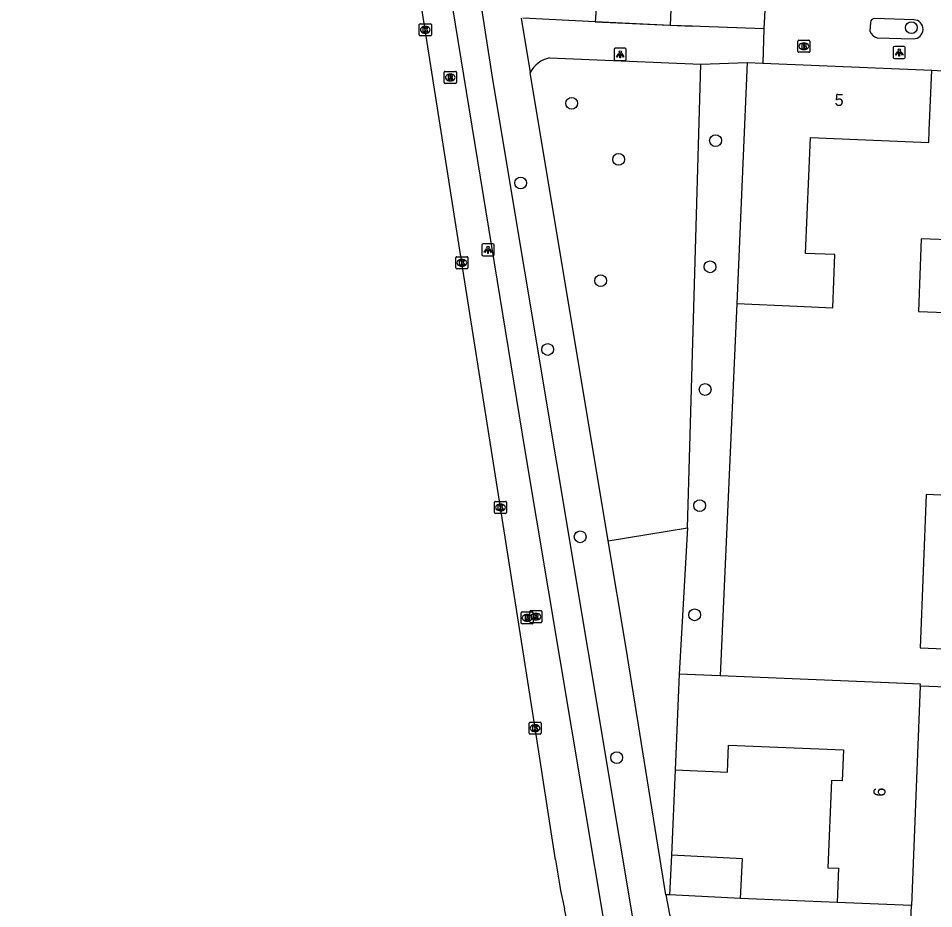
# Model space of a CAD drawing. Extents: x 160787 to 161428, y 386828 to 387483.
# Drawn here: x 160835.1 to 160910.9, y 386925.1 to 386998.8 of the extents above; entities that cross this region are included whole.
import ezdxf

# ---------------------------------------------------------------- set-up
doc = ezdxf.new("R2010")
doc.units = 0
for name, color, linetype in [('IMGEO_Boom', 7, 'Continuous'), ('IMGEO_Brandkraan', 7, 'Continuous'), ('IMGEO_Fietspad_gesloten', 7, 'Continuous'), ('IMGEO_Groenvoorziening', 7, 'Continuous'), ('IMGEO_Kolk', 7, 'Continuous'), ('IMGEO_Lichtpunt', 7, 'Continuous'), ('IMGEO_Muur', 7, 'Continuous'), ('IMGEO_Pand', 7, 'Continuous'), ('IMGEO_Pand_nummerreeks', 7, 'Continuous'), ('IMGEO_Rijbaan_lokaal_gesloten', 7, 'Continuous'), ('IMGEO_Rijbaan_lokaal_open', 7, 'Continuous'), ('IMGEO_Rioolput', 7, 'Continuous'), ('IMGEO_Voetpad_open', 7, 'Continuous')]:
    doc.layers.add(name, color=color, linetype=linetype)

msp = doc.modelspace()

# ---------------------------------------------------------------- linework, layer by layer
at = {"layer": 'IMGEO_Boom'}
for centre in [(160909.029, 386998.045), (160880.9, 386991.778), (160892.813, 386988.692), (160884.786, 386987.134), (160876.675, 386985.182), (160892.356, 386978.24), (160883.301, 386977.09), (160878.913, 386971.396), (160891.95, 386968.08), (160891.495, 386958.466), (160881.604, 386955.883), (160891.079, 386949.423), (160884.631, 386937.6)]:
    msp.add_circle(centre, 0.489, dxfattribs=at)
at = {"layer": 'IMGEO_Brandkraan'}
for p, q in [((160899.621, 386996.075), (160899.621, 386996.927)), ((160899.696, 386997.001), (160900.548, 386997.001)), ((160900.622, 386996.927), (160900.622, 386996.075)), ((160900.132, 386996.221), (160900.107, 386996.221)), ((160900.109, 386996.781), (160900.134, 386996.781)), ((160900.548, 386996.001), (160899.696, 386996.001))]:
    msp.add_line(p, q, dxfattribs=at)
for points in [[(160899.621, 386996.075), (160899.621, 386996.927)], [(160899.696, 386997.001), (160900.548, 386997.001)], [(160900.622, 386996.927), (160900.622, 386996.075)], [(160899.969, 386996.701), (160899.969, 386996.301), (160900.182, 386996.301)], [(160900.2, 386996.701), (160899.969, 386996.701)], [(160900.148, 386996.62), (160900.094, 386996.62), (160900.094, 386996.544)], [(160900.094, 386996.544), (160900.147, 386996.544)], [(160900.156, 386996.468), (160900.094, 386996.468), (160900.094, 386996.387)], [(160900.094, 386996.387), (160900.156, 386996.387)], [(160900.548, 386996.001), (160899.696, 386996.001)]]:
    msp.add_lwpolyline(points, dxfattribs=at)
for centre, radius, start, end in [((160899.698, 386996.925), 0.0765, 91.55205, 178.44795), ((160899.698, 386996.925), 0.0765, 91.55205, 178.44795), ((160900.546, 386996.925), 0.0765, 1.55205, 88.44795), ((160900.546, 386996.925), 0.0765, 1.55205, 88.44795), ((160899.698, 386996.077), 0.0765, 181.55205, 268.44795), ((160899.698, 386996.077), 0.0765, 181.55205, 268.44795), ((160900.149, 386996.582), 0.0379, 267.82845, 90.93552), ((160900.157, 386996.427), 0.0404, 269.87594, 90.50774), ((160900.188, 386996.552), 0.251, 268.66757, 293.53466), ((160900.204, 386996.556), 0.145, 59.4692, 91.53667), ((160900.229, 386996.603), 0.0922, 285.51372, 58.15012), ((160900.234, 386996.411), 0.105, 301.31148, 78.98903), ((160900.546, 386996.077), 0.0765, 271.55205, 358.44795), ((160900.546, 386996.077), 0.0765, 271.55205, 358.44795)]:
    msp.add_arc(centre, radius, start, end, dxfattribs=at)
for centre, major_axis, ratio, start_param, end_param in [((160900.108, 386996.501), (-0.387, 0.002), 0.722429, 4.712389, 7.853982), ((160900.133, 386996.501), (-0.39, 0.002), 0.717154, 1.570796, 4.712389)]:
    msp.add_ellipse(centre, major_axis=major_axis, ratio=ratio, start_param=start_param, end_param=end_param, dxfattribs=at)
at = {"layer": 'IMGEO_Fietspad_gesloten'}
for points in [[(160895.192, 386882.357), (160892.332, 386890.984), (160890.69, 386896.733), (160890.27, 386898.714), (160890.17, 386899.184), (160874.389, 386993.578), (160868.406, 387032.171), (160836.614, 387234.349), (160835.892, 387241.342), (160835.079, 387254.335)], [(160868.629, 387014.226), (160869.397, 387009.674), (160877.014, 386963.019), (160888.591, 386893.971)]]:
    msp.add_lwpolyline(points, dxfattribs=at)
at = {"layer": 'IMGEO_Groenvoorziening'}
for points in [[(160890.498, 386956.639), (160891.597, 386995.026)], [(160894.572, 386975.192), (160893.187, 386944.367)], [(160883.927, 386955.541), (160890.498, 386956.639)], [(160890.498, 386956.639), (160889.803, 386944.505)], [(160889.479, 386936.573), (160889.166, 386929.507)]]:
    msp.add_lwpolyline(points, dxfattribs=at)
at = {"layer": 'IMGEO_Kolk'}
for p, q in [((160868.353, 386998.367), (160869.205, 386998.367)), ((160868.278, 386997.441), (160868.278, 386998.293)), ((160868.789, 386997.587), (160868.764, 386997.587)), ((160868.766, 386998.147), (160868.791, 386998.147)), ((160869.279, 386998.293), (160869.279, 386997.441)), ((160869.205, 386997.367), (160868.353, 386997.367)), ((160871.303, 386978.15), (160871.303, 386979.002)), ((160871.378, 386979.076), (160872.23, 386979.076)), ((160871.791, 386978.856), (160871.816, 386978.856)), ((160872.304, 386979.002), (160872.304, 386978.15)), ((160872.23, 386978.076), (160871.378, 386978.076)), ((160871.814, 386978.296), (160871.789, 386978.296)), ((160874.504, 386957.891), (160874.504, 386958.743)), ((160874.579, 386958.817), (160875.431, 386958.817)), ((160874.992, 386958.597), (160875.017, 386958.597)), ((160875.505, 386958.743), (160875.505, 386957.891)), ((160875.431, 386957.817), (160874.579, 386957.817)), ((160875.015, 386958.037), (160874.99, 386958.037)), ((160877.37, 386939.609), (160877.37, 386940.461)), ((160877.445, 386940.535), (160878.297, 386940.535)), ((160877.858, 386940.315), (160877.883, 386940.315)), ((160878.371, 386940.461), (160878.371, 386939.609)), ((160878.297, 386939.535), (160877.445, 386939.535)), ((160877.881, 386939.755), (160877.856, 386939.755))]:
    msp.add_line(p, q, dxfattribs=at)
for points in [[(160868.353, 386998.367), (160869.205, 386998.367)], [(160868.278, 386997.441), (160868.278, 386998.293)], [(160868.599, 386998.067), (160868.722, 386998.067), (160868.722, 386997.916), (160868.852, 386998.067), (160869.016, 386998.067), (160868.87, 386997.916), (160869.023, 386997.667), (160868.871, 386997.667), (160868.786, 386997.831), (160868.722, 386997.764), (160868.722, 386997.667), (160868.599, 386997.667), (160868.599, 386998.067)], [(160869.279, 386998.293), (160869.279, 386997.441)], [(160869.205, 386997.367), (160868.353, 386997.367)], [(160871.303, 386978.15), (160871.303, 386979.002)], [(160871.378, 386979.076), (160872.23, 386979.076)], [(160871.624, 386978.776), (160871.747, 386978.776), (160871.747, 386978.625), (160871.877, 386978.776), (160872.041, 386978.776), (160871.895, 386978.625), (160872.048, 386978.376), (160871.896, 386978.376), (160871.811, 386978.54), (160871.747, 386978.473), (160871.747, 386978.376), (160871.624, 386978.376), (160871.624, 386978.776)], [(160872.304, 386979.002), (160872.304, 386978.15)], [(160872.23, 386978.076), (160871.378, 386978.076)], [(160874.504, 386957.891), (160874.504, 386958.743)], [(160874.579, 386958.817), (160875.431, 386958.817)], [(160874.825, 386958.517), (160874.948, 386958.517), (160874.948, 386958.366), (160875.078, 386958.517), (160875.242, 386958.517), (160875.096, 386958.366), (160875.249, 386958.117), (160875.097, 386958.117), (160875.012, 386958.281), (160874.948, 386958.214), (160874.948, 386958.117), (160874.825, 386958.117), (160874.825, 386958.517)], [(160875.505, 386958.743), (160875.505, 386957.891)], [(160875.431, 386957.817), (160874.579, 386957.817)], [(160877.37, 386939.609), (160877.37, 386940.461)], [(160877.445, 386940.535), (160878.297, 386940.535)], [(160877.691, 386940.235), (160877.814, 386940.235), (160877.814, 386940.084), (160877.944, 386940.235), (160878.108, 386940.235), (160877.962, 386940.084), (160878.115, 386939.835), (160877.963, 386939.835), (160877.878, 386939.999), (160877.814, 386939.932), (160877.814, 386939.835), (160877.691, 386939.835), (160877.691, 386940.235)], [(160878.371, 386940.461), (160878.371, 386939.609)], [(160878.297, 386939.535), (160877.445, 386939.535)]]:
    msp.add_lwpolyline(points, dxfattribs=at)
for centre, start, end in [((160868.355, 386998.291), 91.55205, 178.44795), ((160868.355, 386998.291), 91.55205, 178.44795), ((160869.203, 386998.291), 1.55205, 88.44795), ((160869.203, 386998.291), 1.55205, 88.44795), ((160868.355, 386997.443), 181.55205, 268.44795), ((160868.355, 386997.443), 181.55205, 268.44795), ((160869.203, 386997.443), 271.55205, 358.44795), ((160869.203, 386997.443), 271.55205, 358.44795), ((160871.38, 386979), 91.55205, 178.44795), ((160871.38, 386979), 91.55205, 178.44795), ((160872.228, 386979), 1.55205, 88.44795), ((160872.228, 386979), 1.55205, 88.44795), ((160871.38, 386978.152), 181.55205, 268.44795), ((160871.38, 386978.152), 181.55205, 268.44795), ((160872.228, 386978.152), 271.55205, 358.44795), ((160872.228, 386978.152), 271.55205, 358.44795), ((160874.581, 386958.741), 91.55205, 178.44795), ((160874.581, 386958.741), 91.55205, 178.44795), ((160875.429, 386958.741), 1.55205, 88.44795), ((160875.429, 386958.741), 1.55205, 88.44795), ((160874.581, 386957.893), 181.55205, 268.44795), ((160874.581, 386957.893), 181.55205, 268.44795), ((160875.429, 386957.893), 271.55205, 358.44795), ((160875.429, 386957.893), 271.55205, 358.44795), ((160877.447, 386940.459), 91.55205, 178.44795), ((160877.447, 386940.459), 91.55205, 178.44795), ((160878.295, 386940.459), 1.55205, 88.44795), ((160878.295, 386940.459), 1.55205, 88.44795), ((160877.447, 386939.611), 181.55205, 268.44795), ((160877.447, 386939.611), 181.55205, 268.44795), ((160878.295, 386939.611), 271.55205, 358.44795), ((160878.295, 386939.611), 271.55205, 358.44795)]:
    msp.add_arc(centre, 0.0765, start, end, dxfattribs=at)
for centre, major_axis, ratio, start_param, end_param in [((160868.765, 386997.867), (-0.387, 0.002), 0.722429, 4.712389, 7.853982), ((160868.79, 386997.867), (-0.39, 0.002), 0.717154, 1.570796, 4.712389), ((160871.79, 386978.576), (-0.387, 0.002), 0.722429, 4.712389, 7.853982), ((160871.815, 386978.576), (-0.39, 0.002), 0.717154, 1.570796, 4.712389), ((160874.991, 386958.317), (-0.387, 0.002), 0.722429, 4.712389, 7.853982), ((160875.016, 386958.317), (-0.39, 0.002), 0.717154, 1.570796, 4.712389), ((160877.857, 386940.035), (-0.387, 0.002), 0.722429, 4.712389, 7.853982), ((160877.882, 386940.035), (-0.39, 0.002), 0.717154, 1.570796, 4.712389)]:
    msp.add_ellipse(centre, major_axis=major_axis, ratio=ratio, start_param=start_param, end_param=end_param, dxfattribs=at)
at = {"layer": 'IMGEO_Lichtpunt'}
for p, q in [((160884.418, 386996.237), (160884.418, 386995.43)), ((160884.418, 386996.237), (160884.418, 386995.43)), ((160885.32, 386996.332), (160884.512, 386996.332)), ((160885.32, 386996.332), (160884.512, 386996.332)), ((160885.414, 386995.43), (160885.414, 386996.237)), ((160885.414, 386995.43), (160885.414, 386996.237)), ((160907.524, 386996.392), (160907.524, 386995.585)), ((160907.524, 386996.392), (160907.524, 386995.585)), ((160908.426, 386996.487), (160907.618, 386996.487)), ((160908.426, 386996.487), (160907.618, 386996.487)), ((160908.52, 386995.585), (160908.52, 386996.392)), ((160908.52, 386995.585), (160908.52, 386996.392)), ((160884.512, 386995.336), (160885.32, 386995.336)), ((160884.512, 386995.336), (160885.32, 386995.336)), ((160907.618, 386995.491), (160908.426, 386995.491)), ((160907.618, 386995.491), (160908.426, 386995.491)), ((160874.373, 386980.149), (160873.565, 386980.149)), ((160874.373, 386980.149), (160873.565, 386980.149)), ((160873.471, 386980.054), (160873.471, 386979.247)), ((160873.471, 386980.054), (160873.471, 386979.247)), ((160874.467, 386979.247), (160874.467, 386980.054)), ((160874.467, 386979.247), (160874.467, 386980.054)), ((160873.565, 386979.153), (160874.373, 386979.153)), ((160873.565, 386979.153), (160874.373, 386979.153))]:
    msp.add_line(p, q, dxfattribs=at)
for points in [[(160907.898, 386996.056), (160907.937, 386996.028), (160907.749, 386995.766), (160907.711, 386995.793), (160907.898, 386996.056)], [(160908.11, 386996.028), (160908.148, 386996.055), (160908.335, 386995.793), (160908.296, 386995.765), (160908.11, 386996.028)], [(160884.792, 386995.901), (160884.831, 386995.873), (160884.643, 386995.611), (160884.605, 386995.638), (160884.792, 386995.901)], [(160884.894, 386995.853), (160884.941, 386995.853), (160884.941, 386995.531), (160884.894, 386995.531), (160884.894, 386995.853)], [(160885.004, 386995.873), (160885.042, 386995.9), (160885.229, 386995.638), (160885.19, 386995.61), (160885.004, 386995.873)], [(160908, 386996.008), (160908.047, 386996.008), (160908.047, 386995.686), (160908, 386995.686), (160908, 386996.008)], [(160873.845, 386979.718), (160873.884, 386979.69), (160873.696, 386979.428), (160873.658, 386979.455), (160873.845, 386979.718)], [(160873.947, 386979.67), (160873.994, 386979.67), (160873.994, 386979.348), (160873.947, 386979.348), (160873.947, 386979.67)], [(160874.057, 386979.69), (160874.095, 386979.717), (160874.282, 386979.455), (160874.243, 386979.427), (160874.057, 386979.69)]]:
    msp.add_lwpolyline(points, dxfattribs=at)
for centre in [(160884.917, 386996.035), (160908.023, 386996.19), (160873.97, 386979.852)]:
    msp.add_circle(centre, 0.0994, dxfattribs=at)
for centre, start, end in [((160884.512, 386996.237), 90, 180), ((160884.512, 386996.237), 90, 180), ((160885.32, 386996.237), 0, 90), ((160885.32, 386996.237), 0, 90), ((160907.618, 386996.392), 90, 180), ((160907.618, 386996.392), 90, 180), ((160908.426, 386996.392), 0, 90), ((160908.426, 386996.392), 0, 90), ((160884.512, 386995.43), 180, 270), ((160884.512, 386995.43), 180, 270), ((160885.32, 386995.43), 270, 0), ((160885.32, 386995.43), 270, 360), ((160907.618, 386995.585), 180, 270), ((160907.618, 386995.585), 180, 270), ((160908.426, 386995.585), 270, 0), ((160908.426, 386995.585), 270, 360), ((160873.565, 386980.054), 90, 180), ((160873.565, 386980.054), 90, 180), ((160874.373, 386980.054), 0, 90), ((160874.373, 386980.054), 0, 90), ((160873.565, 386979.247), 180, 270), ((160873.565, 386979.247), 180, 270), ((160874.373, 386979.247), 270, 0), ((160874.373, 386979.247), 270, 360)]:
    msp.add_arc(centre, 0.0946, start, end, dxfattribs=at)
at = {"layer": 'IMGEO_Muur'}
msp.add_lwpolyline([(160882.838, 386998.515), (160890.868, 386998.159)], dxfattribs=at)
at = {"layer": 'IMGEO_Pand'}
for points in [[(160897.603, 387016.304), (160896.91, 387000), (160896.822, 386997.936)], [(160889.073, 386998.226), (160889.501, 387008.418), (160891.267, 387008.344), (160891.375, 387011.103), (160881.783, 387011.506), (160881.676, 387008.962), (160881.546, 387005.87), (160877.157, 387006.053)], [(160877.008, 387002.084), (160883.093, 387001.86), (160882.951, 387000), (160882.838, 386998.515)], [(160882.838, 386998.515), (160876.847, 386998.83)], [(160896.822, 386997.936), (160891.53, 386998.134), (160890.868, 386998.159), (160889.073, 386998.226)], [(160895.42, 386995.165), (160894.572, 386975.192)], [(160894.572, 386975.192), (160899.568, 386974.98), (160902.515, 386974.855), (160902.702, 386979.249), (160900.263, 386979.352), (160900.67, 386988.939), (160910.464, 386988.523), (160910.506, 386989.521), (160910.718, 386994.516)], [(160895.42, 386995.165), (160896.715, 386995.11)], [(160896.715, 386995.11), (160910.718, 386994.516)], [(160912.832, 386980.434), (160909.842, 386980.551), (160909.607, 386974.542), (160912.596, 386974.425)], [(160910.252, 386959.376), (160909.753, 386946.684), (160917.047, 386946.397), (160917.312, 386953.151), (160920.31, 386953.033), (160920.647, 386961.585), (160917.38, 386961.713), (160913.972, 386961.847), (160913.869, 386959.233), (160910.252, 386959.376)], [(160889.803, 386944.505), (160889.479, 386936.573)], [(160893.187, 386944.367), (160889.803, 386944.505)], [(160909.763, 386943.521), (160909.77, 386943.692), (160893.187, 386944.367)], [(160909.763, 386943.521), (160909.024, 386925.361)], [(160889.479, 386936.573), (160893.794, 386936.397), (160893.884, 386938.617), (160903.399, 386938.23), (160903.294, 386935.664), (160902.406, 386935.7), (160902.111, 386928.471), (160903, 386928.435), (160902.885, 386925.611)], [(160889.166, 386929.507), (160889.003, 386926.226)], [(160894.89, 386925.934), (160895.053, 386929.214), (160889.166, 386929.507)], [(160894.89, 386925.934), (160889.003, 386926.226)], [(160909.024, 386925.361), (160902.885, 386925.611)]]:
    msp.add_lwpolyline(points, dxfattribs=at)
at = {"layer": 'IMGEO_Rijbaan_lokaal_gesloten'}
for points in [[(160879.571, 386929.147), (160877.871, 386940.035), (160875.005, 386958.317), (160871.804, 386978.576), (160868.779, 386997.867), (160865.895, 387016.125), (160862.708, 387036.399), (160859.681, 387055.675), (160859.546, 387056.691), (160856.379, 387076.926), (160853.309, 387096.223), (160851.138, 387110.182)], [(160883.704, 386909.426), (160881.417, 386919.808), (160880.3, 386925.088)]]:
    msp.add_lwpolyline(points, dxfattribs=at)
msp.add_arc((160920.701, 386934.439), 41.469, 187.3317, 193.03195, dxfattribs=at)
at = {"layer": 'IMGEO_Rijbaan_lokaal_open'}
for points in [[(160905.634, 386998.471), (160905.599, 386997.747)], [(160909.237, 386998.695), (160905.997, 386998.805)], [(160896.822, 386997.936), (160896.715, 386995.11)], [(160906.199, 386997.207), (160909.188, 386997.124)], [(160910.718, 386994.516), (160913.376, 386994.362)], [(160947.593, 386942.07), (160909.763, 386943.521)], [(160908.899, 386922.288), (160909.024, 386925.361)]]:
    msp.add_lwpolyline(points, dxfattribs=at)
for centre, radius, start, end in [((160905.986, 386998.453), 0.352, 88.1436, 177.09135), ((160909.21, 386997.91), 0.786, 268.35943, 88.06758), ((160906.342, 386997.969), 0.776, 196.65784, 259.36773)]:
    msp.add_arc(centre, radius, start, end, dxfattribs=at)
at = {"layer": 'IMGEO_Rioolput'}
for p, q in [((160870.348, 386993.496), (160870.348, 386994.348)), ((160870.423, 386994.422), (160871.275, 386994.422)), ((160870.836, 386994.202), (160870.861, 386994.202)), ((160871.349, 386994.348), (160871.349, 386993.496)), ((160871.275, 386993.422), (160870.423, 386993.422)), ((160870.859, 386993.642), (160870.834, 386993.642)), ((160876.713, 386948.743), (160876.713, 386949.595)), ((160876.788, 386949.669), (160877.64, 386949.669)), ((160877.201, 386949.449), (160877.226, 386949.449)), ((160877.433, 386948.846), (160877.433, 386949.698)), ((160877.508, 386949.772), (160878.36, 386949.772)), ((160877.714, 386949.595), (160877.714, 386948.743)), ((160877.921, 386949.552), (160877.946, 386949.552)), ((160878.434, 386949.698), (160878.434, 386948.846)), ((160877.64, 386948.669), (160876.788, 386948.669)), ((160877.224, 386948.889), (160877.199, 386948.889)), ((160878.36, 386948.772), (160877.508, 386948.772)), ((160877.944, 386948.992), (160877.919, 386948.992))]:
    msp.add_line(p, q, dxfattribs=at)
for points in [[(160870.348, 386993.496), (160870.348, 386994.348)], [(160870.423, 386994.422), (160871.275, 386994.422)], [(160870.937, 386994.12), (160870.685, 386994.122), (160870.685, 386993.722)], [(160870.685, 386993.722), (160870.809, 386993.722), (160870.809, 386993.884), (160870.82, 386993.884)], [(160870.863, 386994.041), (160870.809, 386994.041), (160870.809, 386993.96)], [(160870.809, 386993.96), (160870.861, 386993.96)], [(160870.867, 386993.855), (160870.938, 386993.722), (160871.078, 386993.722), (160871.013, 386993.848)], [(160871.349, 386994.348), (160871.349, 386993.496)], [(160871.275, 386993.422), (160870.423, 386993.422)], [(160876.713, 386948.743), (160876.713, 386949.595)], [(160876.788, 386949.669), (160877.64, 386949.669)], [(160877.302, 386949.367), (160877.05, 386949.369), (160877.05, 386948.969)], [(160877.05, 386948.969), (160877.174, 386948.969), (160877.174, 386949.131), (160877.185, 386949.131)], [(160877.228, 386949.288), (160877.174, 386949.288), (160877.174, 386949.207)], [(160877.174, 386949.207), (160877.226, 386949.207)], [(160877.232, 386949.102), (160877.303, 386948.969), (160877.443, 386948.969), (160877.378, 386949.095)], [(160877.433, 386948.846), (160877.433, 386949.698)], [(160877.508, 386949.772), (160878.36, 386949.772)], [(160877.714, 386949.595), (160877.714, 386948.743)], [(160878.022, 386949.47), (160877.77, 386949.472), (160877.77, 386949.072)], [(160877.77, 386949.072), (160877.894, 386949.072), (160877.894, 386949.234), (160877.905, 386949.234)], [(160877.948, 386949.391), (160877.894, 386949.391), (160877.894, 386949.31)], [(160877.894, 386949.31), (160877.946, 386949.31)], [(160877.952, 386949.205), (160878.023, 386949.072), (160878.163, 386949.072), (160878.098, 386949.198)], [(160878.434, 386949.698), (160878.434, 386948.846)], [(160877.64, 386948.669), (160876.788, 386948.669)], [(160878.36, 386948.772), (160877.508, 386948.772)]]:
    msp.add_lwpolyline(points, dxfattribs=at)
for centre, radius, start, end in [((160870.425, 386994.346), 0.0765, 91.55205, 178.44795), ((160870.425, 386994.346), 0.0765, 91.55205, 178.44795), ((160870.819, 386993.831), 0.0533, 26.02933, 88.69889), ((160870.845, 386994.149), 0.19, 274.7715, 282.96867), ((160870.869, 386993.945), 0.0964, 77.00612, 93.18647), ((160870.883, 386994.002), 0.0378, 276.66336, 79.67722), ((160870.936, 386994.01), 0.109, 350.36119, 89.41601), ((160870.934, 386994.01), 0.112, 277.58423, 350.98172), ((160870.918, 386993.795), 0.108, 29.51342, 73.79051), ((160871.273, 386994.346), 0.0765, 1.55205, 88.44795), ((160871.273, 386994.346), 0.0765, 1.55205, 88.44795), ((160870.425, 386993.498), 0.0765, 181.55205, 268.44795), ((160870.425, 386993.498), 0.0765, 181.55205, 268.44795), ((160871.273, 386993.498), 0.0765, 271.55205, 358.44795), ((160871.273, 386993.498), 0.0765, 271.55205, 358.44795), ((160876.79, 386949.593), 0.0765, 91.55205, 178.44795), ((160876.79, 386949.593), 0.0765, 91.55205, 178.44795), ((160877.184, 386949.078), 0.0533, 26.02933, 88.69889), ((160877.21, 386949.396), 0.19, 274.7715, 282.96867), ((160877.234, 386949.192), 0.0964, 77.00612, 93.18647), ((160877.248, 386949.249), 0.0378, 276.66336, 79.67722), ((160877.301, 386949.257), 0.109, 350.36119, 89.41601), ((160877.299, 386949.257), 0.112, 277.58423, 350.98172), ((160877.283, 386949.042), 0.108, 29.51342, 73.79051), ((160877.51, 386949.696), 0.0765, 91.55205, 178.44795), ((160877.51, 386949.696), 0.0765, 91.55205, 178.44795), ((160877.638, 386949.593), 0.0765, 1.55205, 88.44795), ((160877.638, 386949.593), 0.0765, 1.55205, 88.44795), ((160877.904, 386949.181), 0.0533, 26.02933, 88.69889), ((160877.93, 386949.499), 0.19, 274.7715, 282.96867), ((160877.954, 386949.295), 0.0964, 77.00612, 93.18647), ((160877.968, 386949.352), 0.0378, 276.66336, 79.67722), ((160878.021, 386949.36), 0.109, 350.36119, 89.41601), ((160878.019, 386949.36), 0.112, 277.58423, 350.98172), ((160878.003, 386949.145), 0.108, 29.51342, 73.79051), ((160878.358, 386949.696), 0.0765, 1.55205, 88.44795), ((160878.358, 386949.696), 0.0765, 1.55205, 88.44795), ((160876.79, 386948.745), 0.0765, 181.55205, 268.44795), ((160876.79, 386948.745), 0.0765, 181.55205, 268.44795), ((160877.51, 386948.848), 0.0765, 181.55205, 268.44795), ((160877.51, 386948.848), 0.0765, 181.55205, 268.44795), ((160877.638, 386948.745), 0.0765, 271.55205, 358.44795), ((160877.638, 386948.745), 0.0765, 271.55205, 358.44795), ((160878.358, 386948.848), 0.0765, 271.55205, 358.44795), ((160878.358, 386948.848), 0.0765, 271.55205, 358.44795)]:
    msp.add_arc(centre, radius, start, end, dxfattribs=at)
for centre, major_axis, ratio, start_param, end_param in [((160870.835, 386993.922), (-0.387, 0.002), 0.722429, 4.712389, 7.853982), ((160870.86, 386993.922), (-0.39, 0.002), 0.717154, 1.570796, 4.712389), ((160877.2, 386949.169), (-0.387, 0.002), 0.722429, 4.712389, 7.853982), ((160877.225, 386949.169), (-0.39, 0.002), 0.717154, 1.570796, 4.712389), ((160877.92, 386949.272), (-0.387, 0.002), 0.722429, 4.712389, 7.853982), ((160877.945, 386949.272), (-0.39, 0.002), 0.717154, 1.570796, 4.712389)]:
    msp.add_ellipse(centre, major_axis=major_axis, ratio=ratio, start_param=start_param, end_param=end_param, dxfattribs=at)
at = {"layer": 'IMGEO_Voetpad_open'}
for points in [[(160876.715, 386998.837), (160877.451, 386994.335)], [(160889.073, 386998.226), (160882.838, 386998.515)], [(160879.071, 386995.546), (160891.597, 386995.026)], [(160891.597, 386995.026), (160895.42, 386995.165)], [(160883.927, 386955.541), (160877.451, 386994.335)], [(160888.698, 386926.241), (160885.382, 386946.825), (160883.927, 386955.541)], [(160889.003, 386926.226), (160888.698, 386926.241)], [(160888.698, 386926.241), (160889.526, 386921.865)], [(160902.885, 386925.611), (160894.89, 386925.934)]]:
    msp.add_lwpolyline(points, dxfattribs=at)
msp.add_arc((160879.633, 386993.105), 2.505, 102.97003, 150.58847, dxfattribs=at)

# ---------------------------------------------------------------- texts
at = {"layer": 'IMGEO_Pand_nummerreeks'}
for s, rotation, p in [('5', 357.57075, (160902.655, 386991.575)), ('6', 87.66957, (160906.867, 386934.354))]:
    msp.add_text(s, height=1, rotation=rotation, dxfattribs=at).set_placement(p)

doc.saveas('drawing.dxf')
